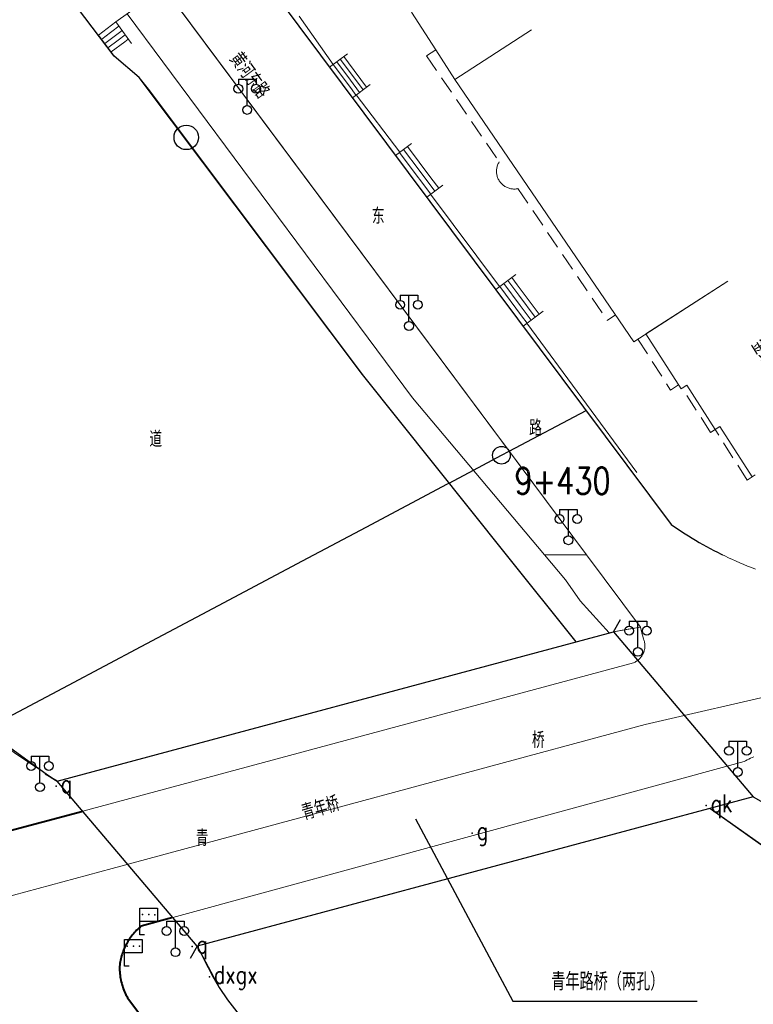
# Model space of a CAD drawing. Extents: x 39508475 to 39522402, y 3783947 to 3795549.
# Tile 304 of 323: x 39517870 to 39517953, y 3792949 to 3793061. Entities that reach past the tile are written whole.
import ezdxf
from ezdxf.enums import TextEntityAlignment as Align

# ---------------------------------------------------------------- set-up
doc = ezdxf.new("R2010")
doc.units = 0
doc.header["$PDSIZE"] = 0.2
doc.linetypes.add('X5', pattern=[3, 2, -1])
doc.layers.get('0').update_dxf_attribs({"linetype": 'CONTINUOUS'})
doc.layers.add('ASSIST', color=7, linetype='CONTINUOUS', plot=False)
for name, color, linetype in [('DLSS', 4, 'CONTINUOUS'), ('JCDL_DMX_F', 30, 'CONTINUOUS'), ('JCDL_JMDD_F', 231, 'CONTINUOUS'), ('JCDL_JMDX_F', 231, 'CONTINUOUS'), ('JCDL_JT_ZJ', 100, 'CONTINUOUS'), ('JCDL_JTM', 100, 'CONTINUOUS'), ('JCDL_JTX_F', 100, 'CONTINUOUS'), ('JCDL_SX_ZJ', 5, 'CONTINUOUS'), ('JCDL_SXX_F', 5, 'CONTINUOUS'), ('JCDL_ZBM', 3, 'CONTINUOUS'), ('JMD', 6, 'CONTINUOUS'), ('SXSS', 5, 'CONTINUOUS'), ('zdh', 7, 'CONTINUOUS'), ('断面线', 2, 'CONTINUOUS')]:
    doc.layers.add(name, color=color, linetype=linetype)
for name, color, linetype, lineweight in [('JCDL_JMDX', 1, 'CONTINUOUS', 0), ('JCDL_ZBX_F', 7, 'CONTINUOUS', 0), ('TEXTL_ZJ', 7, 'CONTINUOUS', 0)]:
    doc.layers.add(name, color=color, linetype=linetype, lineweight=lineweight)
doc.styles.add('HZ', font='rs', dxfattribs={"width": 0.8, "bigfont": 'hztxt'})
doc.linetypes.add('10422', pattern='A,2,[150,AAA.SHX,S=1,R=0,X=0,Y=1],2,[177,AAA.SHX,S=1,R=0,X=0,Y=0.8],1e-09', length=4)
doc.linetypes.add('X35', pattern='A,2,[150,AAA.SHX,S=1,R=0,X=0,Y=1],2,[177,AAA.SHX,S=1,R=0,X=0,Y=0.8],1e-09', length=4)
doc.linetypes.add('X39', pattern='A,2,[150,symbolx.shx,S=1,R=0,X=0,Y=1],2,[151,symbolx.shx,S=1,R=0,X=0,Y=3],1e-11', length=4)
doc.linetypes.add('X7', pattern='A,6,-1.333,[149,symbolx.shx,S=0.25,R=0,X=0,Y=0],-1.333,[149,symbolx.shx,S=0.25,R=0,X=0,Y=0],-1.333', length=9.999)

# ---------------------------------------------------------------- blocks, each defined once
blk = doc.blocks.new('3521000')
at = {"color": 0}
for p, q in [((-1, 3.5), (1, 3.5)), ((0, 0.5), (0, 3.5))]:
    blk.add_line(p, q, dxfattribs=at)
at = {"color": 0, "linetype": 'Continuous', "flags": 128}
for points in [[(-1, 3.5), (-1, 2.9)], [(1, 3.5), (1, 2.9)]]:
    blk.add_lwpolyline(points, dxfattribs=at)
at = {"color": 0}
for centre in [(-1, 2.4), (1, 2.4), (0, 0)]:
    blk.add_circle(centre, 0.5, dxfattribs=at)
blk = doc.blocks.new('3812000')
at = {"color": 0, "linetype": 'Continuous'}
for p, q in [((0, 3), (2, 3)), ((0, 0), (0, 3)), ((2, 3), (2, 1.5)), ((2, 1.5), (0, 1.5)), ((0.5, 0), (0, 0))]:
    blk.add_line(p, q, dxfattribs=at)
for p in [(0.31, 2.28), (1.01, 2.28), (1.67, 2.27)]:
    blk.add_point(p, dxfattribs=at)

msp = doc.modelspace()

# ---------------------------------------------------------------- linework, layer by layer
at = {"layer": 'ASSIST', "linetype": 'Continuous', "flags": 128}
msp.add_lwpolyline([(39517874.376, 3792974.374), (39517937.344, 3792991.294), (39517953.18199, 3792972.593), (39517890.21399, 3792955.673)], close=True, dxfattribs=at)
at = {"layer": 'DLSS', "linetype": 'Continuous'}
for p, q in [((39517937.344, 3792991.294), (39517938.14302, 3792992.6802)), ((39517874.376, 3792974.374), (39517937.344, 3792991.294)), ((39517874.376, 3792974.374), (39517872.98979, 3792975.17302)), ((39517953.18199, 3792972.593), (39517890.21399, 3792955.673)), ((39517953.18199, 3792972.593), (39517954.5682, 3792971.79398)), ((39517890.21399, 3792955.673), (39517889.41497, 3792954.28679))]:
    msp.add_line(p, q, dxfattribs=at)
at = {"layer": 'DLSS', "linetype": 'Continuous', "lineweight": 20}
for points in [[(39517934.30584, 3793000), (39517856.499, 3793104.40301), (39517846.378, 3793118.52599)], [(39517877.25213, 3792970.97796), (39517939.609, 3792987.77301), (39517939.70247, 3792987.81319), (39517939.79369, 3792987.85827), (39517939.88261, 3792987.90773), (39517939.969, 3792987.96147), (39517940.05268, 3792988.01936), (39517940.13344, 3792988.08126), (39517940.21108, 3792988.14702), (39517940.28542, 3792988.21648), (39517940.35629, 3792988.28949), (39517940.42352, 3792988.36587), (39517940.48694, 3792988.44543), (39517940.54641, 3792988.52799), (39517940.60179, 3792988.61335), (39517940.65294, 3792988.70131), (39517940.669, 3792988.73201), (39517940.69974, 3792988.79165), (39517940.74208, 3792988.88417), (39517940.77986, 3792988.97865), (39517940.81299, 3792989.07485), (39517940.84139, 3792989.17256), (39517940.86499, 3792989.27153), (39517940.88374, 3792989.37153), (39517940.8976, 3792989.47233), (39517940.90653, 3792989.57369), (39517940.9105, 3792989.67536), (39517940.90951, 3792989.7771), (39517940.90357, 3792989.87868), (39517940.89268, 3792989.97984), (39517940.87687, 3792990.08036), (39517940.85618, 3792990.17998), (39517940.83066, 3792990.27847), (39517940.80037, 3792990.37561), (39517940.765, 3792990.471), (39517940.66945, 3792990.80574), (39517940.57769, 3792991.14155), (39517940.56368, 3792991.19522), (39517940.48944, 3792991.47829), (39517940.40501, 3792991.81601), (39517934.30584, 3793000)], [(39517949.70967, 3793000), (39517949.96178, 3792999.8769), (39517950.38622, 3792999.67537), (39517950.81284, 3792999.47848), (39517951.18, 3792999.314), (39517951.24158, 3792999.28626), (39517951.6724, 3792999.09874), (39517952.10524, 3792998.91592), (39517952.54004, 3792998.73784), (39517952.97677, 3792998.56452), (39517953.41536, 3792998.39597)], [(39517953.24767, 3792977.12662), (39517953.05699, 3792977.0483), (39517952.86825, 3792976.96543), (39517952.68155, 3792976.87804), (39517952.497, 3792976.7862), (39517952.31471, 3792976.68995), (39517952.135, 3792976.589), (39517887.45244, 3792958.93375)]]:
    msp.add_lwpolyline(points, dxfattribs=at)
at = {"layer": 'DLSS'}
msp.add_lwpolyline([(39517866.894, 3793106.508), (39517943.89, 3793003.43999), (39517944.27567, 3793003.17162), (39517944.66449, 3793002.90783), (39517945.05617, 3793002.6483), (39517945.45066, 3793002.39306), (39517945.84791, 3793002.14214), (39517946.24787, 3793001.89557), (39517946.65051, 3793001.65338), (39517947.05576, 3793001.4156), (39517947.46358, 3793001.18226), (39517947.87393, 3793000.95338), (39517948.28675, 3793000.72899), (39517948.70199, 3793000.50913), (39517949.11961, 3793000.29381), (39517949.53956, 3793000.08306), (39517949.70967, 3793000)], dxfattribs=at)
at = {"layer": 'DLSS', "linetype": 'X7', "lineweight": 0}
msp.add_lwpolyline([(39517857.28888, 3792958.19875), (39517858.2134, 3792958.42899), (39517880.56856, 3792964.46898), (39517940.9357, 3792980.77918), (39517956.97538, 3792984.47685)], dxfattribs=at)
at = {"layer": 'DLSS', "linetype": 'Continuous', "lineweight": 40}
for points in [[(39517867.922, 3792968.465), (39517877.25213, 3792970.97796)], [(39517887.45244, 3792958.93375), (39517883.88499, 3792957.96001), (39517883.74785, 3792957.84566), (39517883.61402, 3792957.72745), (39517883.48335, 3792957.60576), (39517883.35592, 3792957.48068), (39517883.23182, 3792957.35229), (39517883.11113, 3792957.22069), (39517882.99395, 3792957.08596), (39517882.88036, 3792956.94819), (39517882.77042, 3792956.80748), (39517882.66422, 3792956.66394), (39517882.56183, 3792956.51765), (39517882.46332, 3792956.36872), (39517882.36876, 3792956.21725), (39517882.27822, 3792956.06335), (39517882.19175, 3792955.90712), (39517882.10942, 3792955.74867), (39517882.101, 3792955.731), (39517882.03128, 3792955.58811), (39517881.95739, 3792955.42556), (39517881.8878, 3792955.26112), (39517881.82256, 3792955.0949), (39517881.76171, 3792954.92703), (39517881.70529, 3792954.75761), (39517881.65335, 3792954.58677), (39517881.60592, 3792954.41463), (39517881.56302, 3792954.2413), (39517881.5247, 3792954.0669), (39517881.49098, 3792953.89155), (39517881.46188, 3792953.71537), (39517881.43742, 3792953.5385), (39517881.41801, 3792953.361), (39517881.41911, 3792953.16691), (39517881.42593, 3792952.97293), (39517881.43801, 3792952.77921), (39517881.45537, 3792952.58589), (39517881.47797, 3792952.39312), (39517881.50581, 3792952.20103), (39517881.53886, 3792952.00977), (39517881.56881, 3792951.86067), (39517881.5771, 3792951.81947), (39517881.6205, 3792951.63029), (39517881.66902, 3792951.44236), (39517881.72264, 3792951.25581), (39517881.78132, 3792951.0708), (39517881.845, 3792950.88744), (39517881.91364, 3792950.70589), (39517881.9872, 3792950.52627), (39517882.06561, 3792950.34872), (39517882.14882, 3792950.17336), (39517882.23677, 3792950.00033), (39517882.32939, 3792949.82976), (39517882.42699, 3792949.662), (39517886.389, 3792944.45)]]:
    msp.add_lwpolyline(points, dxfattribs=at)
at = {"layer": 'JCDL_DMX_F', "color": 3, "linetype": 'X35', "lineweight": 0}
for points in [[(39517929.54707, 3793000), (39517914.60101, 3793017.77701), (39517882.26624, 3793061.28072)], [(39517905.626, 3793055.54), (39517901.76001, 3793061.002)], [(39517913.15225, 3793045.60203), (39517908.22115, 3793052.10153)], [(39517924.45483, 3793030.37931), (39517916.64114, 3793040.83821)], [(39517939.994, 3793009.335), (39517927.542, 3793026.22431)], [(39517929.54707, 3793000), (39517931.918, 3792997.17999), (39517933.563, 3792994.776)]]:
    msp.add_lwpolyline(points, dxfattribs=at)
at = {"layer": 'JCDL_JMDX', "color": 6, "linetype": 'Continuous', "lineweight": 0}
for points in [[(39517881.008, 3793060.36899), (39517884.78801, 3793063.108)], [(39517879.02414, 3793058.86613), (39517881.008, 3793060.36899)], [(39517882.763, 3793057.921), (39517881.008, 3793060.36899)], [(39517879.77191, 3793058.67711), (39517881.359, 3793059.8794)], [(39517880.51968, 3793058.48808), (39517881.71, 3793059.3898)], [(39517880.83101, 3793056.481), (39517879.02414, 3793058.86613)], [(39517879.38551, 3793058.3891), (39517879.77191, 3793058.67711)], [(39517879.74689, 3793057.91208), (39517880.51968, 3793058.48808)], [(39517880.10826, 3793057.43505), (39517881.26745, 3793058.29906)], [(39517880.46963, 3793056.95802), (39517882.01523, 3793058.11003)], [(39517881.26745, 3793058.29906), (39517882.061, 3793058.9002)], [(39517882.01523, 3793058.11003), (39517882.412, 3793058.4106)], [(39517907.22184, 3793056.73216), (39517905.20444, 3793055.22507)], [(39517907.55829, 3793053.75722), (39517906.0114, 3793055.82791)], [(39517907.44614, 3793054.74886), (39517906.41488, 3793056.12932)], [(39517907.33399, 3793055.74051), (39517906.81836, 3793056.43074)], [(39517909.39652, 3793052.97958), (39517907.33399, 3793055.74051)], [(39517907.78259, 3793051.77392), (39517905.20444, 3793055.22507)], [(39517907.67044, 3793052.76557), (39517905.60792, 3793055.52649)], [(39517908.99304, 3793052.67817), (39517907.44614, 3793054.74886)], [(39517908.58955, 3793052.37675), (39517907.55829, 3793053.75722)], [(39517908.18607, 3793052.07534), (39517907.67044, 3793052.76557)], [(39517909.8, 3793053.28099), (39517907.78259, 3793051.77392)], [(39517914.49126, 3793046.60232), (39517912.66511, 3793045.2381)], [(39517915.34505, 3793043.55505), (39517913.57819, 3793045.92021)], [(39517916.68502, 3793042.71353), (39517914.03473, 3793046.26127)], [(39517916.19886, 3793040.50779), (39517912.66511, 3793045.2381)], [(39517914.00508, 3793044.39658), (39517913.12165, 3793045.57916)], [(39517916.65539, 3793040.84884), (39517914.00508, 3793044.39658)], [(39517917.11193, 3793041.1899), (39517915.34505, 3793043.55505)], [(39517917.56846, 3793041.53095), (39517916.68502, 3793042.71353)], [(39517918.02499, 3793041.87201), (39517916.19886, 3793040.50779)], [(39517926.295, 3793031.75399), (39517924.01224, 3793030.04868)], [(39517926.45804, 3793030.58354), (39517925.83845, 3793031.41293)], [(39517927.11019, 3793025.90172), (39517924.01224, 3793030.04868)], [(39517926.94715, 3793027.07217), (39517924.46879, 3793030.38974)], [(39517926.78411, 3793028.24263), (39517924.92534, 3793030.7308)], [(39517926.62108, 3793029.41308), (39517925.3819, 3793031.07187)], [(39517928.9364, 3793027.26597), (39517926.45804, 3793030.58354)], [(39517928.47984, 3793026.92491), (39517926.62108, 3793029.41308)], [(39517928.02329, 3793026.58384), (39517926.78411, 3793028.24263)], [(39517927.56674, 3793026.24278), (39517926.94715, 3793027.07217)], [(39517929.39295, 3793027.60703), (39517927.11019, 3793025.90172)]]:
    msp.add_lwpolyline(points, dxfattribs=at)
at = {"layer": 'JCDL_JMDX_F', "linetype": 'X5', "lineweight": 0}
for points in [[(39517917.22365, 3793057.18579), (39517916.19, 3793056.518), (39517924.402, 3793044.504), (39517924.3502, 3793044.41606), (39517924.30331, 3793044.3254), (39517924.26107, 3793044.23247), (39517924.2236, 3793044.13752), (39517924.19099, 3793044.0408), (39517924.16333, 3793043.94254), (39517924.14068, 3793043.84301), (39517924.12312, 3793043.74246), (39517924.11067, 3793043.64115), (39517924.10338, 3793043.53934), (39517924.10126, 3793043.43729), (39517924.10431, 3793043.33526), (39517924.11254, 3793043.23352), (39517924.12591, 3793043.13232), (39517924.1444, 3793043.03194), (39517924.16796, 3793042.93262), (39517924.19652, 3793042.83462), (39517924.23001, 3793042.7382), (39517924.26835, 3793042.6436), (39517924.31144, 3793042.55106), (39517924.35916, 3793042.46083), (39517924.4114, 3793042.37314), (39517924.46802, 3793042.2882), (39517924.52887, 3793042.20625), (39517924.5938, 3793042.12749), (39517924.66264, 3793042.05212), (39517924.708, 3793042.007), (39517924.73521, 3793041.98034), (39517924.81133, 3793041.91233), (39517924.89079, 3793041.84827), (39517924.97341, 3793041.78832), (39517925.05896, 3793041.73264), (39517925.14722, 3793041.68137), (39517925.23797, 3793041.63464), (39517925.33097, 3793041.59256), (39517925.42598, 3793041.55527), (39517925.52277, 3793041.52283), (39517925.62107, 3793041.49535), (39517925.72064, 3793041.47288), (39517925.82123, 3793041.45549), (39517925.92256, 3793041.44323), (39517926.02439, 3793041.43612), (39517926.12644, 3793041.43418), (39517926.22846, 3793041.43742), (39517926.33019, 3793041.44583), (39517926.43136, 3793041.45939), (39517926.53162, 3793041.47848), (39517936.63753, 3793026.55686), (39517937.57766, 3793027.1922)], [(39517940.11195, 3793024.43673), (39517943.81601, 3793018.673), (39517944.72741, 3793019.25872)], [(39517953.053, 3793008.832), (39517952.47944, 3793008.46986), (39517948.864, 3793014.196), (39517948.353, 3793013.862), (39517945.13039, 3793018.87658)]]:
    msp.add_lwpolyline(points, dxfattribs=at)
at = {"layer": 'JCDL_JTM', "linetype": 'Continuous', "lineweight": 0}
msp.add_lwpolyline([(39517890.21399, 3792955.673), (39517874.376, 3792974.374), (39517937.344, 3792991.294), (39517953.18199, 3792972.593), (39517890.21399, 3792955.673)], dxfattribs=at)
at = {"layer": 'JCDL_JTX_F', "linetype": 'Continuous', "lineweight": 0}
for points in [[(39517937.344, 3792991.294), (39517874.376, 3792974.374)], [(39517937.344, 3792991.294), (39517937.74351, 3792991.9871)], [(39517874.376, 3792974.374), (39517873.68289, 3792974.77351)], [(39517890.21399, 3792955.673), (39517953.18199, 3792972.593)], [(39517953.18199, 3792972.593), (39517953.8751, 3792972.19349)], [(39517890.21399, 3792955.673), (39517889.81448, 3792954.9799)]]:
    msp.add_lwpolyline(points, dxfattribs=at)
at = {"layer": 'JCDL_SXX_F', "linetype": 'X39', "lineweight": 0}
for points in [[(39517837.71455, 3793114.84039), (39517867.10201, 3793075.58199), (39517868.262, 3793073.286), (39517869.914, 3793070.892), (39517880.83101, 3793056.481), (39517883.63999, 3793054.049), (39517884.86799, 3793052.55), (39517908.92599, 3793020.436), (39517925.24727, 3793000)], [(39517925.24727, 3793000), (39517933.10916, 3792990.15607)], [(39517874.376, 3792974.374), (39517869.551, 3792977.54099), (39517866.011, 3792980.35801), (39517865.0654, 3792980.84736)], [(39517948.27579, 3792971.27466), (39517954.005, 3792967.211)], [(39517897.0861, 3792945.18506), (39517893.65901, 3792949.585), (39517892.71591, 3792951.0128), (39517891.87458, 3792952.41822), (39517891.06472, 3792953.93078), (39517890.21399, 3792955.673)]]:
    msp.add_lwpolyline(points, dxfattribs=at)
at = {"layer": 'JCDL_ZBM', "linetype": 'Continuous', "lineweight": 0}
for points in [[(39517934.30584, 3793000), (39517929.54707, 3793000), (39517914.60101, 3793017.77701), (39517882.26624, 3793061.28072), (39517884.78801, 3793063.108), (39517886.3804, 3793064.30746), (39517934.30584, 3793000)], [(39517937.344, 3792991.294), (39517936.84311, 3792991.15941), (39517933.563, 3792994.776), (39517931.918, 3792997.17999), (39517929.54707, 3793000), (39517934.30584, 3793000), (39517940.40501, 3792991.81601), (39517937.344, 3792991.294)]]:
    msp.add_lwpolyline(points, dxfattribs=at)
at = {"layer": 'JCDL_ZBX_F', "color": 114, "linetype": 'Continuous', "lineweight": 0, "true_color": 0x009944}
msp.add_lwpolyline([(39517933.563, 3792994.776), (39517936.84311, 3792991.15941), (39517937.344, 3792991.294), (39517938.3161, 3792991.45977), (39517940.40501, 3792991.81601)], dxfattribs=at)
at = {"layer": 'JMD', "linetype": 'Continuous'}
msp.add_line((39517925.96353, 3792949.43653), (39517946.81353, 3792949.43653), dxfattribs=at)
at = {"layer": 'JMD', "color": 6, "linetype": 'Continuous', "lineweight": 0}
for points in [[(39517928.07795, 3793059.44876), (39517919.38851, 3793053.83491), (39517917.22365, 3793057.18579), (39517914.46101, 3793061.462)], [(39517919.38851, 3793053.83491), (39517928.07795, 3793059.44876)], [(39517950.30611, 3793030.98797), (39517939.658, 3793024.14501), (39517919.38851, 3793053.83491)], [(39517941.02338, 3793025.02246), (39517950.30611, 3793030.98797)], [(39517953.40636, 3793009.05908), (39517953.053, 3793008.832), (39517949.38901, 3793014.53339), (39517948.864, 3793014.196), (39517945.64395, 3793019.20662), (39517945.13039, 3793018.87658), (39517945.019, 3793018.805), (39517941.02338, 3793025.02246)]]:
    msp.add_lwpolyline(points, dxfattribs=at)
at = {"layer": 'JMD', "linetype": 'Continuous', "flags": 128}
msp.add_lwpolyline([(39517914.9279, 3792970.11491), (39517925.96353, 3792949.43653)], dxfattribs=at)
at = {"layer": 'JMD', "linetype": 'Continuous'}
msp.add_circle((39517888.97805, 3793047.28245), 1.38887, dxfattribs=at)
at = {"layer": 'SXSS', "linetype": '10422', "flags": 128}
for points in [[(39517933.10916, 3792990.15607), (39517925.24727, 3793000), (39517908.92599, 3793020.436), (39517883.63999, 3793054.049), (39517880.83101, 3793056.48099), (39517869.914, 3793070.892), (39517868.262, 3793073.286), (39517867.10201, 3793075.58199), (39517837.71455, 3793114.84039), (39517833.27266, 3793114.07309), (39517829.34603, 3793119.30294)], [(39517767.753, 3793108.241), (39517772.183, 3793102.55801), (39517764.535, 3793100.649), (39517805.701, 3793051.604), (39517806.87556, 3793052.10894), (39517807.60227, 3793052.35524), (39517808.34227, 3793052.55813), (39517809.34513, 3793052.75993), (39517810.36078, 3793052.88206), (39517811.3829, 3793052.92376), (39517814.17516, 3793052.62338), (39517814.91951, 3793052.43709), (39517816.13146, 3793052.0299), (39517817.29742, 3793051.50535), (39517819.44663, 3793050.12568), (39517820.40898, 3793049.28396), (39517821.11625, 3793048.54488), (39517821.91484, 3793047.54645), (39517822.48048, 3793046.69409), (39517822.85964, 3793046.02701), (39517823.19868, 3793045.33867), (39517823.58632, 3793044.39199), (39517823.964, 3793043.17052), (39517824.08104, 3793042.67251), (39517824.25579, 3793041.66458), (39517824.35056, 3793040.64601), (39517824.36474, 3793039.62314), (39517824.19571, 3793037.84191), (39517824.04835, 3793037.08888), (39517823.92548, 3793036.59228), (39517823.62149, 3793035.61552), (39517823.44084, 3793035.1369), (39517823.13484, 3793034.43324), (39517822.78775, 3793033.74892), (39517822.40081, 3793033.08632), (39517821.97501, 3793032.44801), (39517849.26407, 3793000), (39517859.50692, 3792987.82077), (39517860.2549, 3792986.8824), (39517861.81884, 3792988.12902), (39517866.62934, 3792982.09398), (39517865.0654, 3792980.84736), (39517866.0219, 3792980.34934), (39517873.68289, 3792974.77351), (39517874.376, 3792974.374)], [(39517890.21399, 3792955.673), (39517892.71591, 3792951.0128), (39517893.65901, 3792949.585), (39517897.0861, 3792945.18506), (39517907.25646, 3792932.6173), (39517925.46101, 3792910.29799), (39517929.33127, 3792905.56498), (39517933.63132, 3792900.43991), (39517953.303, 3792876.254), (39517955.02901, 3792877.544), (39517956.149, 3792876.308), (39517957.40899, 3792875.83566), (39517958.26406, 3792875.22959), (39517958.78086, 3792874.68689), (39517959.12741, 3792874.19738), (39517959.57279, 3792873.24864), (39517959.80751, 3792872.07484), (39517959.81801, 3792871.77501), (39517960.91701, 3792870.417), (39517959.243, 3792869.08901), (39517974.45901, 3792850.205), (39517981.63152, 3792840.41548), (39517982.46, 3792839.144), (39517985.678, 3792834.253), (39517990.31955, 3792826.55785), (39517995.99132, 3792816.07375), (39517998.13492, 3792816.75778), (39517999.12542, 3792816.94156), (39518000.1275, 3792817.04512), (39518001.13465, 3792817.06776), (39518002.64065, 3792816.94986), (39518003.87735, 3792816.71355), (39518005.32072, 3792816.26788), (39518006.69991, 3792815.65162), (39518008.20112, 3792814.72913), (39518009.73838, 3792813.42923), (39518011.19324, 3792811.69431), (39518012.094, 3792810.17999), (39518012.58829, 3792809.05026), (39518013.08636, 3792807.39796), (39518013.3503, 3792805.69252), (39518013.39032, 3792804.95351), (39518013.38619, 3792804.21343), (39518013.33795, 3792803.47492), (39518013.2053, 3792802.4972), (39518012.99537, 3792801.53312), (39518012.70948, 3792800.58877), (39518012.44629, 3792799.89706), (39518012.03212, 3792799.00153), (39518011.54808, 3792798.14174), (39518010.99725, 3792797.32314), (39518010.54237, 3792796.73934), (39518009.35176, 3792795.49009), (39518008.7905, 3792795.00768), (39518008.40077, 3792794.70505), (39518007.99932, 3792794.41815), (39518007.58677, 3792794.14744), (39518006.94858, 3792793.77268), (39518006.28901, 3792793.437), (39518005.54575, 3792793.08631), (39518012.11955, 3792773.79297), (39518020.19766, 3792750), (39518023.71035, 3792739.65383), (39518025.67768, 3792733.85933), (39518035.31757, 3792705.4663), (39518033.99699, 3792705.01801), (39518035.95599, 3792699.273), (39518037.26897, 3792699.71871), (39518046.574, 3792672.312), (39518048.60101, 3792672.953), (39518049.307, 3792671.406), (39518050.00197, 3792670.82748), (39518050.39648, 3792670.3709), (39518050.72804, 3792669.86676), (39518051.09528, 3792669.0404), (39518051.24728, 3792668.45645), (39518051.31052, 3792668.0082), (39518051.326, 3792667.405), (39518051.26266, 3792666.80493), (39518051.07401, 3792666.075), (39518051.387, 3792664.785), (39518049.46999, 3792663.964), (39518058.71917, 3792634.99236)]]:
    msp.add_lwpolyline(points, dxfattribs=at)
at = {"layer": 'SXSS', "linetype": '10422'}
msp.add_lwpolyline([(39518025.82141, 3792882.99599), (39518019.871, 3792891.613), (39518017.949, 3792893.828), (39518008.26101, 3792905.54301), (39518006.61601, 3792907.651), (39518005.432, 3792910.116), (39518000, 3792917.96708), (39517974.42001, 3792948.851), (39517972.47378, 3792951.22393), (39517966.95774, 3792956.98484), (39517961.4629, 3792961.70978), (39517956.3487, 3792965.58546), (39517948.27579, 3792971.27466)], dxfattribs=at)
at = {"layer": 'zdh'}
for p in [(39517874.252, 3792973.817, 40.282), (39517921.355, 3792968.497, 40.136), (39517889.636, 3792955.639, 40.354), (39517891.605, 3792952.203, 40.331)]:
    msp.add_point(p, dxfattribs=at)
at = {"layer": 'zdh', "linetype": 'Continuous'}
msp.add_point((39517947.85, 3792971.596, 40.6), dxfattribs=at)
at = {"layer": '断面线', "color": 1, "flags": 128}
msp.add_lwpolyline([(39517832.44389, 3792962.34839), (39517855.03036, 3792974.35788), (39517861.93899, 3792977.99706), (39517866.20234, 3792980.25899), (39517866.83788, 3792980.59618), (39517875.62824, 3792985.25991), (39517883.85935, 3792989.62694), (39517892.62043, 3792994.27514), (39517902.14973, 3792999.33093), (39517909.34601, 3793003.14892), (39517918.56782, 3793008.04156), (39517918.74835, 3793008.13735), (39517921.4849, 3793009.58923), (39517924.6649, 3793011.27638), (39517925.55151, 3793011.74677), (39517934.24062, 3793016.35679)], dxfattribs=at)
at = {"layer": '断面线'}
msp.add_circle((39517924.6649, 3793011.27638), 1, dxfattribs=at)

# ---------------------------------------------------------------- block references
at = {"layer": 'JCDL_JMDD_F'}
for name, p in [('3521000', (39517895.87601, 3793050.394)), ('3521000', (39517914.196, 3793025.927)), ('3521000', (39517932.24401, 3793001.65499)), ('3521000', (39517940.12, 3792989.009)), ('3521000', (39517951.428, 3792975.406)), ('3521000', (39517872.40999, 3792973.693)), ('3812000', (39517883.72855, 3792956.97234)), ('3521000', (39517887.749, 3792954.996)), ('3812000', (39517881.99251, 3792953.41876))]:
    msp.add_blockref(name, p, dxfattribs=at)

# ---------------------------------------------------------------- texts
at = {"layer": 'JCDL_JT_ZJ', "style": 'HZ', "width": 0.8}
for s, p in [('东', (39517909.99023, 3793036.9341)), ('路', (39517927.80686, 3793012.93295)), ('桥', (39517928.11885, 3792977.58347)), ('青', (39517890.0583, 3792966.4891))]:
    msp.add_text(s, height=1.8, dxfattribs=at).set_placement(p, align=Align.BOTTOM_LEFT)
at = {"layer": 'JCDL_SX_ZJ', "lineweight": 0, "style": 'HZ', "width": 0.8}
msp.add_text('道', height=1.8, dxfattribs=at).set_placement((39517884.803, 3793011.6684), align=Align.BOTTOM_LEFT)
at = {"layer": 'JMD', "linetype": 'Continuous', "style": 'HZ', "width": 0.8}
msp.add_text('青年路桥（两孔）', height=2, dxfattribs=at).set_placement((39517930.30797, 3792950.67206))
at = {"layer": 'TEXTL_ZJ', "style": 'HZ', "width": 0.8}
for s, rotation, p in [('黄河东路', -53.4126064, (39517893.29053, 3793055.79461)), ('金虹宾馆', -57.9074069, (39517952.35019, 3793023.48903)), ('青年桥', 16.2619271, (39517902.50106, 3792969.36368))]:
    msp.add_text(s, height=1.8, rotation=rotation, dxfattribs=at).set_placement(p, align=Align.BOTTOM_LEFT)
at = {"layer": 'zdh', "style": 'HZ', "width": 0.8}
for s, p in [('q', (39517874.752, 3792973.067, 40.282)), ('g', (39517921.855, 3792967.747, 40.136)), ('q', (39517890.136, 3792954.889, 40.354)), ('dxgx', (39517892.105, 3792951.453, 40.331))]:
    msp.add_text(s, height=2, dxfattribs=at).set_placement(p)
at = {"layer": 'zdh', "linetype": 'Continuous', "style": 'HZ', "width": 0.8}
msp.add_text('qk', height=2, dxfattribs=at).set_placement((39517948.35, 3792970.846, 40.6))
at = {"layer": '断面线', "linetype": 'Continuous', "style": 'HZ', "width": 0.8}
msp.add_text('9+430', height=3, dxfattribs=at).set_placement((39517937.03756, 3793008.37745), align=Align.MIDDLE_RIGHT)

doc.saveas('drawing.dxf')
